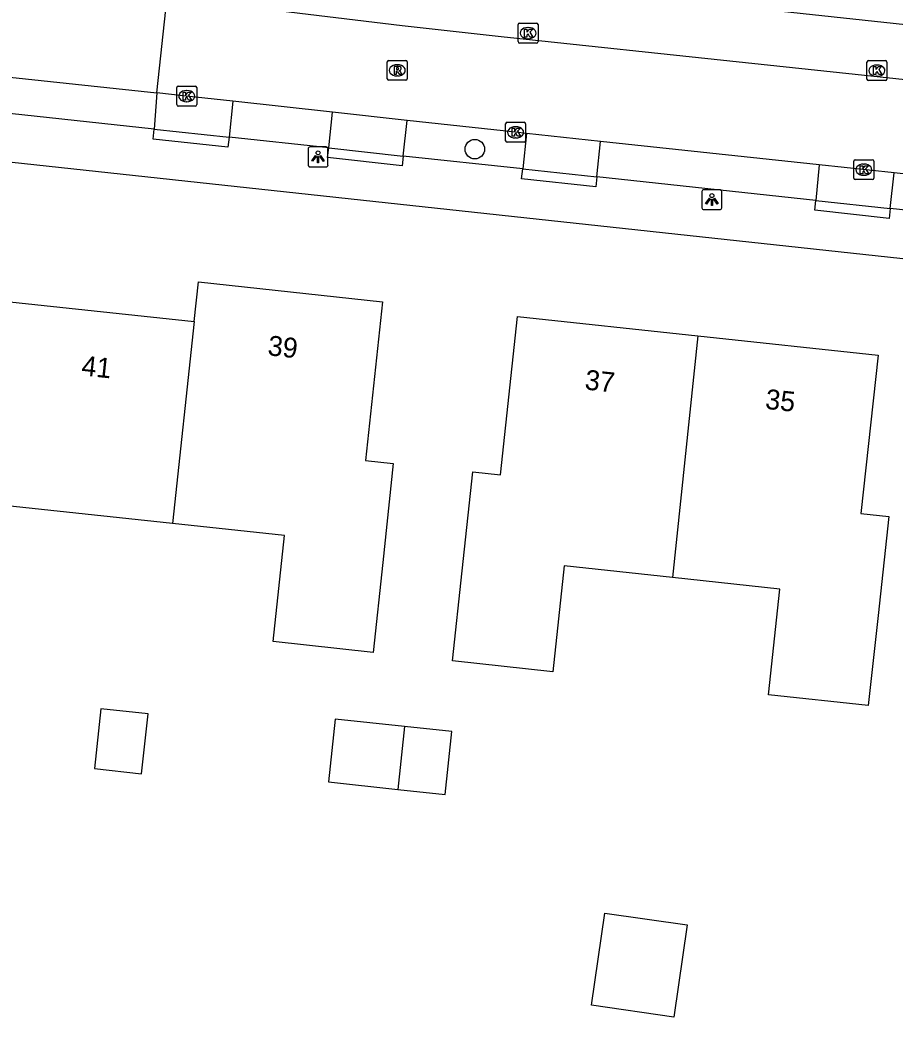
# Model space of a CAD drawing. Extents: x 160457 to 162082, y 388340 to 389736.
# Drawn here: x 161452.02 to 161495.9, y 388434.66 to 388484.65 of the extents above; entities that cross this region are included whole.
import ezdxf

# ---------------------------------------------------------------- set-up
doc = ezdxf.new("R2010")
doc.units = 0
for name, color, linetype in [('IMGEO_Boom', 7, 'Continuous'), ('IMGEO_Kolk', 7, 'Continuous'), ('IMGEO_Lichtpunt', 7, 'Continuous'), ('IMGEO_Pand', 7, 'Continuous'), ('IMGEO_Pand_nummerreeks', 7, 'Continuous'), ('IMGEO_Parkeervlak_open', 7, 'Continuous'), ('IMGEO_Rijbaan_lokaal_open', 7, 'Continuous'), ('IMGEO_Rioolput', 7, 'Continuous'), ('IMGEO_Voetpad_open', 7, 'Continuous')]:
    doc.layers.add(name, color=color, linetype=linetype)

msp = doc.modelspace()

# ---------------------------------------------------------------- linework, layer by layer
at = {"layer": 'IMGEO_Boom'}
msp.add_circle((161474.825, 388478.174), 0.489, dxfattribs=at)
at = {"layer": 'IMGEO_Kolk'}
for p, q in [((161476.996, 388483.567), (161476.996, 388484.419)), ((161477.071, 388484.493), (161477.923, 388484.493)), ((161477.484, 388484.273), (161477.509, 388484.273)), ((161477.997, 388484.419), (161477.997, 388483.567)), ((161477.507, 388483.713), (161477.482, 388483.713)), ((161477.923, 388483.493), (161477.071, 388483.493)), ((161494.563, 388482.613), (161495.415, 388482.613)), ((161494.488, 388481.687), (161494.488, 388482.539)), ((161494.976, 388482.393), (161495.001, 388482.393)), ((161495.489, 388482.539), (161495.489, 388481.687)), ((161495.415, 388481.613), (161494.563, 388481.613)), ((161494.999, 388481.833), (161494.974, 388481.833)), ((161459.88, 388480.408), (161459.88, 388481.26)), ((161459.955, 388481.334), (161460.807, 388481.334)), ((161460.368, 388481.114), (161460.393, 388481.114)), ((161460.881, 388481.26), (161460.881, 388480.408)), ((161460.391, 388480.554), (161460.366, 388480.554)), ((161460.807, 388480.334), (161459.955, 388480.334)), ((161476.372, 388478.595), (161476.372, 388479.447)), ((161476.447, 388479.521), (161477.299, 388479.521)), ((161476.86, 388479.301), (161476.885, 388479.301)), ((161477.373, 388479.447), (161477.373, 388478.595)), ((161476.883, 388478.741), (161476.858, 388478.741)), ((161477.299, 388478.521), (161476.447, 388478.521)), ((161493.83, 388476.721), (161493.83, 388477.573)), ((161493.905, 388477.647), (161494.757, 388477.647)), ((161494.831, 388477.573), (161494.831, 388476.721)), ((161494.318, 388477.427), (161494.343, 388477.427)), ((161494.757, 388476.647), (161493.905, 388476.647)), ((161494.341, 388476.867), (161494.316, 388476.867))]:
    msp.add_line(p, q, dxfattribs=at)
for points in [[(161476.996, 388483.567), (161476.996, 388484.419)], [(161477.071, 388484.493), (161477.923, 388484.493)], [(161477.317, 388484.193), (161477.44, 388484.193), (161477.44, 388484.042), (161477.57, 388484.193), (161477.734, 388484.193), (161477.588, 388484.042), (161477.741, 388483.793), (161477.589, 388483.793), (161477.504, 388483.957), (161477.44, 388483.89), (161477.44, 388483.793), (161477.317, 388483.793), (161477.317, 388484.193)], [(161477.997, 388484.419), (161477.997, 388483.567)], [(161477.923, 388483.493), (161477.071, 388483.493)], [(161494.563, 388482.613), (161495.415, 388482.613)], [(161494.488, 388481.687), (161494.488, 388482.539)], [(161494.809, 388482.313), (161494.932, 388482.313), (161494.932, 388482.162), (161495.062, 388482.313), (161495.226, 388482.313), (161495.08, 388482.162), (161495.233, 388481.913), (161495.081, 388481.913), (161494.996, 388482.077), (161494.932, 388482.01), (161494.932, 388481.913), (161494.809, 388481.913), (161494.809, 388482.313)], [(161495.489, 388482.539), (161495.489, 388481.687)], [(161495.415, 388481.613), (161494.563, 388481.613)], [(161459.88, 388480.408), (161459.88, 388481.26)], [(161459.955, 388481.334), (161460.807, 388481.334)], [(161460.881, 388481.26), (161460.881, 388480.408)], [(161460.201, 388481.034), (161460.324, 388481.034), (161460.324, 388480.883), (161460.454, 388481.034), (161460.618, 388481.034), (161460.472, 388480.883), (161460.625, 388480.634), (161460.473, 388480.634), (161460.388, 388480.798), (161460.324, 388480.731), (161460.324, 388480.634), (161460.201, 388480.634), (161460.201, 388481.034)], [(161460.807, 388480.334), (161459.955, 388480.334)], [(161476.372, 388478.595), (161476.372, 388479.447)], [(161476.447, 388479.521), (161477.299, 388479.521)], [(161476.693, 388479.221), (161476.816, 388479.221), (161476.816, 388479.07), (161476.946, 388479.221), (161477.11, 388479.221), (161476.964, 388479.07), (161477.117, 388478.821), (161476.965, 388478.821), (161476.88, 388478.985), (161476.816, 388478.918), (161476.816, 388478.821), (161476.693, 388478.821), (161476.693, 388479.221)], [(161477.373, 388479.447), (161477.373, 388478.595)], [(161477.299, 388478.521), (161476.447, 388478.521)], [(161493.83, 388476.721), (161493.83, 388477.573)], [(161493.905, 388477.647), (161494.757, 388477.647)], [(161494.831, 388477.573), (161494.831, 388476.721)], [(161494.151, 388477.347), (161494.274, 388477.347), (161494.274, 388477.196), (161494.404, 388477.347), (161494.568, 388477.347), (161494.422, 388477.196), (161494.575, 388476.947), (161494.423, 388476.947), (161494.338, 388477.111), (161494.274, 388477.044), (161494.274, 388476.947), (161494.151, 388476.947), (161494.151, 388477.347)], [(161494.757, 388476.647), (161493.905, 388476.647)]]:
    msp.add_lwpolyline(points, dxfattribs=at)
for centre, start, end in [((161477.073, 388484.417), 91.552, 178.448), ((161477.073, 388484.417), 91.552, 178.448), ((161477.921, 388484.417), 1.552, 88.448), ((161477.921, 388484.417), 1.552, 88.448), ((161477.073, 388483.569), 181.552, 268.448), ((161477.073, 388483.569), 181.552, 268.448), ((161477.921, 388483.569), 271.552, 358.448), ((161477.921, 388483.569), 271.552, 358.448), ((161494.565, 388482.537), 91.552, 178.448), ((161494.565, 388482.537), 91.552, 178.448), ((161495.413, 388482.537), 1.552, 88.448), ((161495.413, 388482.537), 1.552, 88.448), ((161494.565, 388481.689), 181.552, 268.448), ((161494.565, 388481.689), 181.552, 268.448), ((161495.413, 388481.689), 271.552, 358.448), ((161495.413, 388481.689), 271.552, 358.448), ((161459.957, 388481.258), 91.552, 178.448), ((161459.957, 388481.258), 91.552, 178.448), ((161460.805, 388481.258), 1.552, 88.448), ((161460.805, 388481.258), 1.552, 88.448), ((161459.957, 388480.41), 181.552, 268.448), ((161459.957, 388480.41), 181.552, 268.448), ((161460.805, 388480.41), 271.552, 358.448), ((161460.805, 388480.41), 271.552, 358.448), ((161476.449, 388479.445), 91.552, 178.448), ((161476.449, 388479.445), 91.552, 178.448), ((161477.297, 388479.445), 1.552, 88.448), ((161477.297, 388479.445), 1.552, 88.448), ((161476.449, 388478.597), 181.552, 268.448), ((161476.449, 388478.597), 181.552, 268.448), ((161477.297, 388478.597), 271.552, 358.448), ((161477.297, 388478.597), 271.552, 358.448), ((161493.907, 388477.571), 91.552, 178.448), ((161493.907, 388477.571), 91.552, 178.448), ((161494.755, 388477.571), 1.552, 88.448), ((161494.755, 388477.571), 1.552, 88.448), ((161493.907, 388476.723), 181.552, 268.448), ((161493.907, 388476.723), 181.552, 268.448), ((161494.755, 388476.723), 271.552, 358.448), ((161494.755, 388476.723), 271.552, 358.448)]:
    msp.add_arc(centre, 0.0765, start, end, dxfattribs=at)
for centre, major_axis, ratio, start_param, end_param in [((161477.483, 388483.993), (-0.387, 0.002), 0.722429, 4.712389, 7.853982), ((161477.508, 388483.993), (-0.39, 0.002), 0.717154, 1.570796, 4.712389), ((161494.975, 388482.113), (-0.387, 0.002), 0.722429, 4.712389, 7.853982), ((161495, 388482.113), (-0.39, 0.002), 0.717154, 1.570796, 4.712389), ((161460.367, 388480.834), (-0.387, 0.002), 0.722429, 4.712389, 7.853982), ((161460.392, 388480.834), (-0.39, 0.002), 0.717154, 1.570796, 4.712389), ((161476.859, 388479.021), (-0.387, 0.002), 0.722429, 4.712389, 7.853982), ((161476.884, 388479.021), (-0.39, 0.002), 0.717154, 1.570796, 4.712389), ((161494.317, 388477.147), (-0.387, 0.002), 0.722429, 4.712389, 7.853982), ((161494.342, 388477.147), (-0.39, 0.002), 0.717154, 1.570796, 4.712389)]:
    msp.add_ellipse(centre, major_axis=major_axis, ratio=ratio, start_param=start_param, end_param=end_param, dxfattribs=at)
at = {"layer": 'IMGEO_Lichtpunt'}
for p, q in [((161466.468, 388478.192), (161466.468, 388477.385)), ((161466.468, 388478.192), (161466.468, 388477.385)), ((161467.37, 388478.287), (161466.562, 388478.287)), ((161467.37, 388478.287), (161466.562, 388478.287)), ((161467.464, 388477.385), (161467.464, 388478.192)), ((161467.464, 388477.385), (161467.464, 388478.192)), ((161466.562, 388477.291), (161467.37, 388477.291)), ((161466.562, 388477.291), (161467.37, 388477.291)), ((161486.214, 388476.049), (161486.214, 388475.242)), ((161486.214, 388476.049), (161486.214, 388475.242)), ((161487.116, 388476.144), (161486.308, 388476.144)), ((161487.116, 388476.144), (161486.308, 388476.144)), ((161487.21, 388475.242), (161487.21, 388476.049)), ((161487.21, 388475.242), (161487.21, 388476.049)), ((161486.308, 388475.148), (161487.116, 388475.148)), ((161486.308, 388475.148), (161487.116, 388475.148))]:
    msp.add_line(p, q, dxfattribs=at)
for points in [[(161466.842, 388477.856), (161466.881, 388477.828), (161466.693, 388477.566), (161466.655, 388477.593), (161466.842, 388477.856)], [(161466.944, 388477.808), (161466.991, 388477.808), (161466.991, 388477.486), (161466.944, 388477.486), (161466.944, 388477.808)], [(161467.054, 388477.828), (161467.092, 388477.855), (161467.279, 388477.593), (161467.24, 388477.565), (161467.054, 388477.828)], [(161486.588, 388475.713), (161486.627, 388475.685), (161486.439, 388475.423), (161486.401, 388475.45), (161486.588, 388475.713)], [(161486.69, 388475.665), (161486.737, 388475.665), (161486.737, 388475.343), (161486.69, 388475.343), (161486.69, 388475.665)], [(161486.8, 388475.685), (161486.838, 388475.712), (161487.025, 388475.45), (161486.986, 388475.422), (161486.8, 388475.685)]]:
    msp.add_lwpolyline(points, dxfattribs=at)
for centre in [(161466.967, 388477.99), (161486.713, 388475.847)]:
    msp.add_circle(centre, 0.0994, dxfattribs=at)
for centre, start, end in [((161466.562, 388478.192), 90, 180), ((161466.562, 388478.192), 90, 180), ((161467.37, 388478.192), 0, 90), ((161467.37, 388478.192), 0, 90), ((161466.562, 388477.385), 180, 270), ((161466.562, 388477.385), 180, 270), ((161467.37, 388477.385), 270, 0), ((161467.37, 388477.385), 270, 360), ((161486.308, 388476.049), 90, 180), ((161486.308, 388476.049), 90, 180), ((161487.116, 388476.049), 0, 90), ((161487.116, 388476.049), 0, 90), ((161486.308, 388475.242), 180, 270), ((161486.308, 388475.242), 180, 270), ((161487.116, 388475.242), 270, 0), ((161487.116, 388475.242), 270, 360)]:
    msp.add_arc(centre, 0.0946, start, end, dxfattribs=at)
at = {"layer": 'IMGEO_Pand'}
for points in [[(161460.751, 388469.532), (161460.963, 388471.52), (161470.204, 388470.517), (161469.352, 388462.565), (161470.74, 388462.417), (161470.208, 388457.446), (161469.726, 388452.948), (161464.707, 388453.488), (161465.278, 388458.802), (161459.671, 388459.404)], [(161459.671, 388459.404), (161450.419, 388460.398), (161450.972, 388465.548), (161451.506, 388470.519), (161460.751, 388469.532)], [(161484.74, 388456.695), (161479.301, 388457.28), (161478.731, 388451.979), (161473.702, 388452.52), (161474.186, 388457.027), (161474.719, 388461.998), (161476.109, 388461.849), (161476.961, 388469.789), (161486.003, 388468.82)], [(161460.751, 388469.532), (161459.671, 388459.404)], [(161486.003, 388468.82), (161484.74, 388456.695)], [(161486.003, 388468.82), (161495.051, 388467.851), (161494.186, 388459.911), (161495.587, 388459.758), (161495.046, 388454.788), (161494.554, 388450.277), (161489.551, 388450.815), (161490.121, 388456.116), (161484.74, 388456.695)], [(161458.441, 388449.859), (161456.075, 388450.113), (161455.753, 388447.118), (161458.119, 388446.864), (161458.441, 388449.859)], [(161471.308, 388449.229), (161467.83, 388449.603), (161467.492, 388446.453), (161470.969, 388446.08)], [(161470.969, 388446.08), (161473.337, 388445.825), (161473.676, 388448.975), (161471.308, 388449.229)], [(161471.308, 388449.229), (161470.969, 388446.08)], [(161485.468, 388439.279), (161484.797, 388434.663), (161480.678, 388435.262), (161481.35, 388439.878), (161485.468, 388439.279)]]:
    msp.add_lwpolyline(points, dxfattribs=at)
at = {"layer": 'IMGEO_Parkeervlak_open'}
for points in [[(161458.884, 388480.995), (161458.751, 388479.174)], [(161462.695, 388480.581), (161462.502, 388478.771)], [(161467.499, 388478.247), (161467.697, 388480.031)], [(161471.235, 388477.829), (161471.434, 388479.62)], [(161477.413, 388478.964), (161477.226, 388477.189)], [(161480.942, 388476.792), (161481.123, 388478.566)], [(161492.1, 388477.387), (161491.922, 388475.608)], [(161495.658, 388475.197), (161495.846, 388476.985)]]:
    msp.add_lwpolyline(points, dxfattribs=at)
at = {"layer": 'IMGEO_Rijbaan_lokaal_open'}
for points in [[(161458.884, 388480.995), (161459.398, 388485.805)], [(161459.398, 388485.805), (161471.176, 388484.383), (161476.148, 388483.819), (161500.646, 388481.224)], [(161442.408, 388482.754), (161458.884, 388480.995)], [(161462.695, 388480.581), (161460.354, 388480.838), (161458.884, 388480.995)], [(161467.697, 388480.031), (161462.695, 388480.581)], [(161471.434, 388479.62), (161467.697, 388480.031)], [(161477.413, 388478.964), (161476.865, 388479.023), (161471.434, 388479.62)], [(161481.123, 388478.566), (161477.413, 388478.964)], [(161492.1, 388477.387), (161481.123, 388478.566)], [(161495.846, 388476.985), (161492.1, 388477.387)], [(161500.14, 388476.524), (161500, 388476.539), (161495.846, 388476.985)]]:
    msp.add_lwpolyline(points, dxfattribs=at)
at = {"layer": 'IMGEO_Rioolput'}
for p, q in [((161470.437, 388481.702), (161470.437, 388482.554)), ((161470.512, 388482.628), (161471.364, 388482.628)), ((161471.438, 388482.554), (161471.438, 388481.702)), ((161470.925, 388482.408), (161470.95, 388482.408)), ((161471.364, 388481.628), (161470.512, 388481.628)), ((161470.948, 388481.848), (161470.923, 388481.848))]:
    msp.add_line(p, q, dxfattribs=at)
for points in [[(161470.437, 388481.702), (161470.437, 388482.554)], [(161470.512, 388482.628), (161471.364, 388482.628)], [(161471.438, 388482.554), (161471.438, 388481.702)], [(161471.026, 388482.326), (161470.774, 388482.328), (161470.774, 388481.928)], [(161470.774, 388481.928), (161470.898, 388481.928), (161470.898, 388482.09), (161470.909, 388482.09)], [(161470.952, 388482.247), (161470.898, 388482.247), (161470.898, 388482.166)], [(161470.898, 388482.166), (161470.95, 388482.166)], [(161470.956, 388482.061), (161471.027, 388481.928), (161471.167, 388481.928), (161471.102, 388482.054)], [(161471.364, 388481.628), (161470.512, 388481.628)]]:
    msp.add_lwpolyline(points, dxfattribs=at)
for centre, radius, start, end in [((161470.514, 388482.552), 0.0765, 91.552, 178.448), ((161470.514, 388482.552), 0.0765, 91.552, 178.448), ((161471.362, 388482.552), 0.0765, 1.552, 88.448), ((161471.362, 388482.552), 0.0765, 1.552, 88.448), ((161470.908, 388482.037), 0.0533, 26.0293, 88.6989), ((161470.934, 388482.355), 0.19, 274.7715, 282.9687), ((161470.958, 388482.151), 0.0964, 77.0061, 93.1865), ((161470.972, 388482.208), 0.0378, 276.6634, 79.6772), ((161471.025, 388482.216), 0.109, 350.3612, 89.416), ((161471.023, 388482.216), 0.112, 277.5842, 350.9817), ((161471.007, 388482.001), 0.108, 29.5134, 73.7905), ((161470.514, 388481.704), 0.0765, 181.552, 268.448), ((161470.514, 388481.704), 0.0765, 181.552, 268.448), ((161471.362, 388481.704), 0.0765, 271.552, 358.448), ((161471.362, 388481.704), 0.0765, 271.552, 358.448)]:
    msp.add_arc(centre, radius, start, end, dxfattribs=at)
for centre, major_axis, ratio, start_param, end_param in [((161470.924, 388482.128), (-0.387, 0.002), 0.722429, 4.712389, 7.853982), ((161470.949, 388482.128), (-0.39, 0.002), 0.717154, 1.570796, 4.712389)]:
    msp.add_ellipse(centre, major_axis=major_axis, ratio=ratio, start_param=start_param, end_param=end_param, dxfattribs=at)
at = {"layer": 'IMGEO_Voetpad_open'}
for points in [[(161333.589, 388490.266), (161427.505, 388480.13), (161500, 388472.296), (161541.258, 388467.838), (161541.537, 388467.798)], [(161542.57, 388479.422), (161500, 388484.025), (161467.966, 388487.488)], [(161458.751, 388479.174), (161442.217, 388480.969)], [(161462.502, 388478.771), (161462.449, 388478.274), (161458.698, 388478.678), (161458.751, 388479.174)], [(161458.751, 388479.174), (161462.502, 388478.771)], [(161467.499, 388478.247), (161462.502, 388478.771)], [(161471.235, 388477.829), (161471.18, 388477.333), (161467.444, 388477.751), (161467.499, 388478.247)], [(161467.499, 388478.247), (161471.235, 388477.829)], [(161477.226, 388477.189), (161471.235, 388477.829)], [(161480.942, 388476.792), (161480.889, 388476.295), (161477.173, 388476.693), (161477.226, 388477.189)], [(161477.226, 388477.189), (161480.942, 388476.792)], [(161491.922, 388475.608), (161480.942, 388476.792)], [(161495.658, 388475.197), (161495.604, 388474.7), (161491.868, 388475.111), (161491.922, 388475.608)], [(161491.922, 388475.608), (161495.658, 388475.197)], [(161500, 388474.727), (161495.658, 388475.197)]]:
    msp.add_lwpolyline(points, dxfattribs=at)

# ---------------------------------------------------------------- texts
at = {"layer": 'IMGEO_Pand_nummerreeks'}
for s, rotation, p in [('39', 353.8055, (161464.409, 388467.847)), ('41', 353.9062, (161455.072, 388466.84)), ('37', 353.8831, (161480.311, 388466.131)), ('35', 353.8872, (161489.356, 388465.162))]:
    msp.add_text(s, height=1, rotation=rotation, dxfattribs=at).set_placement(p)

doc.saveas('drawing.dxf')
